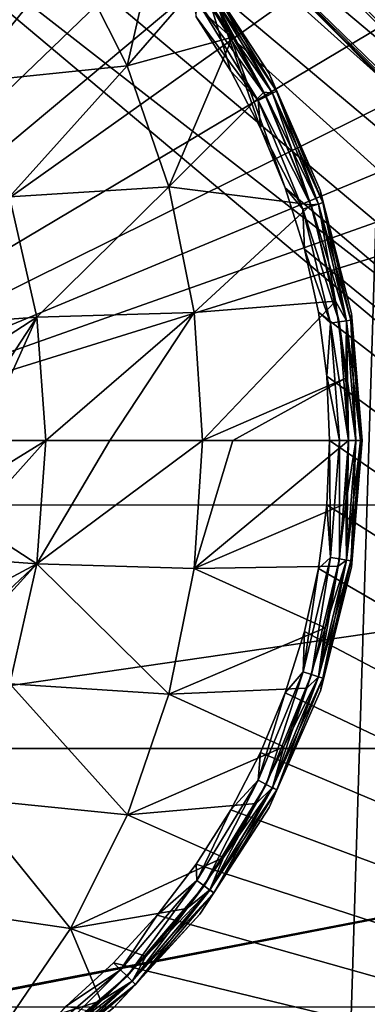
# Model space of a CAD drawing. Header units: metres. Extents: x -206 to 75, y -104 to 104.
# Tile 292 of 656: x -164.37 to -162.23, y 45.5 to 51.56. Entities that reach past the tile are written whole.
import ezdxf

# ---------------------------------------------------------------- set-up
doc = ezdxf.new("R2010")
doc.units = ezdxf.units.M
doc.layers.add('solid_01_1-CONSUMER_THERM_B_125288', color=7, linetype='CONTINUOUS')

msp = doc.modelspace()

# ---------------------------------------------------------------- linework, layer by layer
at = {"layer": 'solid_01_1-CONSUMER_THERM_B_125288'}
for points in [[(-106.887138, 47.939438, 1.5), (-97.174187, 56.091938, 1.5), (-200.514557, 74.966148, 1.5)], [(-107.910683, 47.194191, 1.5), (-106.887138, 47.939438, 1.5), (-200.514557, 74.966148, 1.5)], [(-108.467331, 46.871483, 1.5), (-107.910683, 47.194191, 1.5), (-200.514557, 74.966148, 1.5)], [(-109.048912, 46.586853, 1.5), (-108.467331, 46.871483, 1.5), (-200.514557, 74.966148, 1.5)], [(-109.651024, 46.343178, 1.5), (-109.048912, 46.586853, 1.5), (-200.514557, 74.966148, 1.5)], [(-110.268845, 46.142639, 1.5), (-109.651024, 46.343178, 1.5), (-200.514557, 74.966148, 1.5)], [(-110.897278, 45.986664, 1.5), (-110.268845, 46.142639, 1.5), (-200.514557, 74.966148, 1.5)], [(-111.53109, 45.875885, 1.5), (-110.897278, 45.986664, 1.5), (-200.514557, 74.966148, 1.5)], [(-112.794189, 45.78849, 1.5), (-111.53109, 45.875885, 1.5), (-200.514557, 74.966148, 1.5)], [(-168.100571, 58.189758, 1.5), (-112.794189, 45.78849, 1.5), (-200.514557, 74.966148, 1.5)], [(-76.404617, 63.580017, 75.400002), (-185.604614, 63.572178, 75.400002), (-92.716316, 42.429672, 75.400002)], [(-185.604614, 63.572178, 75.400002), (-93.500069, 42.491352, 75.400002), (-92.716316, 42.429672, 75.400002)], [(-185.604614, 63.572178, 75.400002), (-168.500076, 42.491318, 75.400002), (-93.500069, 42.491352, 75.400002)], [(-161.762909, 63.471695), (-165.744736, -63.528877), (-165.762909, 63.471123)], [(-161.762909, 63.471695), (-161.744736, -63.528305), (-165.744736, -63.528877)], [(-168.100571, 58.189758, 1.5), (-166.403046, 57.2313, 1.5), (-112.794189, 45.78849, 1.5)], [(-166.403046, 57.2313, 1.5), (-149.226578, 45.783272, 1.5), (-112.794189, 45.78849, 1.5)], [(-166.403046, 57.2313, 1.5), (-150.489685, 45.870308, 1.5), (-149.226578, 45.783272, 1.5)], [(-166.403046, 57.2313, 1.5), (-151.123535, 45.980904, 1.5), (-150.489685, 45.870308, 1.5)], [(-166.403046, 57.2313, 1.5), (-164.849518, 56.082249, 1.5), (-151.123535, 45.980904, 1.5)], [(-164.992844, 55.911392, 1.525184), (-155.134232, 47.932529, 1.5), (-164.849518, 56.082249, 1.5)], [(-164.849518, 56.082249, 1.5), (-151.752014, 46.1367, 1.5), (-151.123535, 45.980904, 1.5)], [(-164.849518, 56.082249, 1.5), (-152.369888, 46.337059, 1.5), (-151.752014, 46.1367, 1.5)], [(-164.849518, 56.082249, 1.5), (-152.972076, 46.580566, 1.5), (-152.369888, 46.337059, 1.5)], [(-164.849518, 56.082249, 1.5), (-153.553741, 46.865028, 1.5), (-152.972076, 46.580566, 1.5)], [(-164.849518, 56.082249, 1.5), (-154.110474, 47.187576, 1.5), (-153.553741, 46.865028, 1.5)], [(-164.849518, 56.082249, 1.5), (-155.134232, 47.932529, 1.5), (-154.110474, 47.187576, 1.5)], [(-155.277985, 47.761169, 1.525335), (-164.992844, 55.911392, 1.525184), (-165.129471, 55.74852, 1.599859)], [(-155.277985, 47.761169, 1.525335), (-155.134232, 47.932529, 1.5), (-164.992844, 55.911392, 1.525184)], [(-155.414581, 47.598335, 1.600154), (-165.129471, 55.74852, 1.599859), (-165.251877, 55.602592, 1.720235)], [(-155.414581, 47.598335, 1.600154), (-155.277985, 47.761169, 1.525335), (-165.129471, 55.74852, 1.599859)], [(-155.536942, 47.452469, 1.720659), (-165.251877, 55.602592, 1.720235), (-165.353867, 55.481018, 1.8802)], [(-155.536942, 47.452469, 1.720659), (-155.414581, 47.598335, 1.600154), (-165.251877, 55.602592, 1.720235)], [(-155.638855, 47.330975, 1.880731), (-165.353867, 55.481018, 1.8802), (-165.430191, 55.390038, 2.071429)], [(-155.638855, 47.330975, 1.880731), (-155.536942, 47.452469, 1.720659), (-165.353867, 55.481018, 1.8802)], [(-155.714905, 47.240318, 2.071429), (-165.430191, 55.390038, 2.071429), (-165.584442, 55.206154, 2.474663)], [(-155.638855, 47.330975, 1.880731), (-165.430191, 55.390038, 2.071429), (-155.714905, 47.240318, 2.071429)], [(-167.103546, 48.573505, 72.400002), (-167.104019, 55.223503, 72.400002), (-160.187317, 55.224003, 72.400002)], [(-167.103546, 48.573505, 72.400002), (-160.187317, 55.224003, 72.400002), (-159.994614, 54.5121, 72.400002)], [(-155.869156, 47.056435, 2.474663), (-165.584442, 55.206154, 2.474663), (-165.784622, 54.967514, 2.826262)], [(-155.869156, 47.056435, 2.474663), (-155.714905, 47.240318, 2.071429), (-165.584442, 55.206154, 2.474663)], [(-156.307755, 46.533585, 3.112886), (-165.784622, 54.967514, 2.826262), (-166.023544, 54.682697, 3.113388)], [(-156.069122, 46.818058, 2.825941), (-155.869156, 47.056435, 2.474663), (-165.784622, 54.967514, 2.826262)], [(-156.307755, 46.533585, 3.112886), (-156.069122, 46.818058, 2.825941), (-165.784622, 54.967514, 2.826262)], [(-156.576645, 46.213043, 3.325387), (-166.023544, 54.682697, 3.113388), (-166.29277, 54.361759, 3.325905)], [(-156.576645, 46.213043, 3.325387), (-156.307755, 46.533585, 3.112886), (-166.023544, 54.682697, 3.113388)], [(-167.103546, 48.573505, 72.400002), (-159.994614, 54.5121, 72.400002), (-159.681976, 53.844639, 72.400002)], [(-156.866318, 45.867725, 3.455959), (-166.29277, 54.361759, 3.325905), (-166.582779, 54.016029, 3.45631)], [(-156.866318, 45.867725, 3.455959), (-156.576645, 46.213043, 3.325387), (-166.29277, 54.361759, 3.325905)], [(-156.866318, 45.867725, 3.455959), (-166.582779, 54.016029, 3.45631), (-166.881851, 53.659512, 3.5)], [(-167.103546, 48.573505, 72.400002), (-159.681976, 53.844639, 72.400002), (-159.258514, 53.240978, 72.400002)], [(-156.866318, 45.867725, 3.455959), (-166.881851, 53.659512, 3.5), (-157.166565, 45.509792, 3.5)], [(-162.746674, 53.223858, 3.5), (-157.166565, 45.509792, 3.5), (-166.881851, 53.659512, 3.5)], [(-167.103546, 48.573505, 72.400002), (-159.258514, 53.240978, 72.400002), (-158.736923, 52.71946, 72.400002)], [(-162.816422, 53.15411, 12.933075), (-153.400085, 43.819302, 12.783387), (-162.764221, 53.206306, 12.721427)], [(-162.764221, 53.206306, 12.721427), (-153.468491, 43.94569, 12.5), (-162.746674, 53.223858, 12.5)], [(-162.764221, 53.206306, 12.721427), (-153.465897, 43.942192, 12.535802), (-153.468491, 43.94569, 12.5)], [(-162.764221, 53.206306, 12.721427), (-153.400085, 43.819302, 12.783387), (-153.411758, 43.854763, 12.718585)], [(-162.764221, 53.206306, 12.721427), (-153.411758, 43.854763, 12.718585), (-153.427795, 43.885677, 12.664754)], [(-162.764221, 53.206306, 12.721427), (-153.427795, 43.885677, 12.664754), (-153.443954, 43.911278, 12.618011)], [(-162.764221, 53.206306, 12.721427), (-153.443954, 43.911278, 12.618011), (-153.457458, 43.930634, 12.57539)], [(-162.764221, 53.206306, 12.721427), (-153.457458, 43.930634, 12.57539), (-153.465897, 43.942192, 12.535802)], [(-162.746674, 53.223858, 3.5), (-153.468491, 43.94569, 3.5), (-157.166565, 45.509792, 3.5)], [(-162.746674, 53.223858, 3.5), (-153.468491, 43.94569, 12.5), (-153.468491, 43.94569, 3.5)], [(-162.746674, 53.223858, 3.5), (-162.746674, 53.223858, 12.5), (-153.468491, 43.94569, 12.5)], [(-162.900635, 53.069889, 13.122963), (-153.414536, 43.745975, 12.942164), (-162.816422, 53.15411, 12.933075)], [(-162.816422, 53.15411, 12.933075), (-153.414536, 43.745975, 12.942164), (-153.404709, 43.763794, 12.900092)], [(-162.816422, 53.15411, 12.933075), (-153.404709, 43.763794, 12.900092), (-153.399277, 43.781982, 12.859416)], [(-162.816422, 53.15411, 12.933075), (-153.399277, 43.781982, 12.859416), (-153.400085, 43.819302, 12.783387)], [(-163.01265, 52.957874, 13.281551), (-153.508224, 43.672676, 13.127207), (-162.900635, 53.069889, 13.122963)], [(-162.900635, 53.069889, 13.122963), (-153.508224, 43.672676, 13.127207), (-153.475266, 43.692078, 13.07823)], [(-162.900635, 53.069889, 13.122963), (-153.475266, 43.692078, 13.07823), (-153.449097, 43.710545, 13.030894)], [(-162.900635, 53.069889, 13.122963), (-153.449097, 43.710545, 13.030894), (-153.429047, 43.728424, 12.985453)], [(-162.900635, 53.069889, 13.122963), (-153.429047, 43.728424, 12.985453), (-153.414536, 43.745975, 12.942164)], [(-163.146835, 52.823696, 13.400871), (-153.706284, 43.584217, 13.31727), (-163.01265, 52.957874, 13.281551)], [(-163.01265, 52.957874, 13.281551), (-153.706284, 43.584217, 13.31727), (-153.647858, 43.607765, 13.273157)], [(-163.01265, 52.957874, 13.281551), (-153.647858, 43.607765, 13.273157), (-153.594757, 43.630539, 13.225832)], [(-163.01265, 52.957874, 13.281551), (-153.594757, 43.630539, 13.225832), (-153.54808, 43.652203, 13.176776)], [(-163.01265, 52.957874, 13.281551), (-153.54808, 43.652203, 13.176776), (-153.508224, 43.672676, 13.127207)], [(-163.296432, 52.674099, 13.474928), (-153.974152, 43.493832, 13.446421), (-163.146835, 52.823696, 13.400871)], [(-163.146835, 52.823696, 13.400871), (-153.974152, 43.493832, 13.446421), (-153.835938, 43.536522, 13.392598)], [(-163.146835, 52.823696, 13.400871), (-153.835938, 43.536522, 13.392598), (-153.706284, 43.584217, 13.31727)], [(-167.103546, 48.573505, 72.400002), (-158.736923, 52.71946, 72.400002), (-158.133209, 52.296097, 72.400002)], [(-163.296432, 52.674099, 13.474928), (-163.453781, 52.51675, 13.5), (-154.107681, 43.464592, 13.478164)], [(-163.296432, 52.674099, 13.474928), (-154.107681, 43.464592, 13.478164), (-153.974152, 43.493832, 13.446421)], [(-162.735443, 50.527718, 13.5), (-154.418243, 43.481224, 13.5), (-163.453781, 52.51675, 13.5)], [(-154.329346, 43.45998, 13.498856), (-163.453781, 52.51675, 13.5), (-154.418243, 43.481224, 13.5)], [(-162.887405, 50.894436, 13.5), (-162.735443, 50.527718, 13.5), (-163.453781, 52.51675, 13.5)], [(-163.070755, 51.246517, 13.5), (-162.887405, 50.894436, 13.5), (-163.453781, 52.51675, 13.5)], [(-163.284088, 51.581276, 13.5), (-163.070755, 51.246517, 13.5), (-163.453781, 52.51675, 13.5)], [(-154.226852, 43.453503, 13.49328), (-163.453781, 52.51675, 13.5), (-154.329346, 43.45998, 13.498856)], [(-154.107681, 43.464592, 13.478164), (-163.453781, 52.51675, 13.5), (-154.226852, 43.453503, 13.49328)], [(-167.103546, 48.573505, 72.400002), (-158.133209, 52.296097, 72.400002), (-157.465698, 51.983543, 72.400002)], [(-164.060104, 51.978035, 17.563581), (-163.708252, 51.278358, 17.674295), (-163.526459, 52.075279, 17.260666)], [(-163.708252, 51.278358, 17.674295), (-163.280365, 51.774754, 17.260666), (-163.526459, 52.075279, 17.260666)], [(-167.103546, 48.573505, 72.400002), (-157.465698, 51.983543, 72.400002), (-156.753769, 51.790947, 72.400002)], [(-165.083023, 51.828278, 17.982162), (-164.708313, 51.176136, 18.100071), (-164.060104, 51.978035, 17.563581)], [(-164.708313, 51.176136, 18.100071), (-163.708252, 51.278358, 17.674295), (-164.060104, 51.978035, 17.563581)], [(-162.833679, 51.232315, 17.098219), (-163.262848, 51.889008, 17.098219), (-163.176407, 51.757664, 17.160311)], [(-163.262848, 51.889008, 13.7), (-163.262848, 51.889008, 17.098219), (-162.833679, 51.232315, 17.098219)], [(-162.833679, 51.232315, 13.7), (-163.262848, 51.889008, 13.7), (-162.833679, 51.232315, 17.098219)], [(-163.176331, 51.757717, 13.638197), (-163.262848, 51.889008, 13.7), (-162.833679, 51.232315, 13.7)], [(-156.75354, 48.574249, 72.400002), (-167.103546, 48.573505, 72.400002), (-156.753769, 51.790947, 72.400002)], [(-163.708252, 51.278358, 17.674295), (-163.060181, 51.454899, 17.260666), (-163.280365, 51.774754, 17.260666)], [(-163.199646, 51.740765, 17.216368), (-163.280365, 51.774754, 17.260666), (-163.060181, 51.454899, 17.260666)], [(-163.235184, 51.714943, 13.538123), (-163.199341, 51.740993, 13.582392), (-162.812927, 51.110641, 13.582392)], [(-162.813278, 51.110462, 17.216368), (-163.176407, 51.757664, 17.160311), (-163.199646, 51.740765, 17.216368)], [(-163.199646, 51.740765, 17.216368), (-163.060181, 51.454899, 17.260666), (-162.867126, 51.117447, 17.260666)], [(-162.813278, 51.110462, 17.216368), (-163.199646, 51.740765, 17.216368), (-162.867126, 51.117447, 17.260666)], [(-163.199341, 51.740993, 13.582392), (-163.176331, 51.757717, 13.638197), (-162.787582, 51.123558, 13.638197)], [(-162.812927, 51.110641, 13.582392), (-163.199341, 51.740993, 13.582392), (-162.787582, 51.123558, 13.638197)], [(-162.833679, 51.232315, 17.098219), (-163.176407, 51.757664, 17.160311), (-162.787674, 51.123516, 17.160311)], [(-162.813278, 51.110462, 17.216368), (-162.787674, 51.123516, 17.160311), (-163.176407, 51.757664, 17.160311)], [(-162.787582, 51.123558, 13.638197), (-163.176331, 51.757717, 13.638197), (-162.833679, 51.232315, 13.7)], [(-163.280334, 51.682121, 13.50973), (-162.902145, 51.065163, 13.50973), (-163.284088, 51.581276, 13.5)], [(-162.852402, 51.090519, 13.538123), (-163.280334, 51.682121, 13.50973), (-163.235184, 51.714943, 13.538123)], [(-162.852402, 51.090519, 13.538123), (-162.902145, 51.065163, 13.50973), (-163.280334, 51.682121, 13.50973)], [(-162.852402, 51.090519, 13.538123), (-163.235184, 51.714943, 13.538123), (-162.812927, 51.110641, 13.582392)], [(-162.902145, 51.065163, 13.50973), (-163.070755, 51.246517, 13.5), (-163.284088, 51.581276, 13.5)], [(-163.708252, 51.278358, 17.674295), (-163.45195, 50.534435, 17.754929), (-163.060181, 51.454899, 17.260666)], [(-163.45195, 50.534435, 17.754929), (-162.867126, 51.117447, 17.260666), (-163.060181, 51.454899, 17.260666)], [(-164.708313, 51.176136, 18.100071), (-164.434036, 50.47121, 18.186367), (-163.708252, 51.278358, 17.674295)], [(-164.434036, 50.47121, 18.186367), (-163.45195, 50.534435, 17.754929), (-163.708252, 51.278358, 17.674295)], [(-162.902145, 51.065163, 13.50973), (-162.887405, 50.894436, 13.5), (-163.070755, 51.246517, 13.5)], [(-162.518433, 50.513935, 17.098219), (-162.833679, 51.232315, 17.098219), (-162.787674, 51.123516, 17.160311)], [(-162.833679, 51.232315, 13.7), (-162.833679, 51.232315, 17.098219), (-162.518433, 50.513935, 17.098219)], [(-162.518433, 50.513935, 13.7), (-162.833679, 51.232315, 13.7), (-162.518433, 50.513935, 17.098219)], [(-162.787582, 51.123558, 13.638197), (-162.833679, 51.232315, 13.7), (-162.518433, 50.513935, 13.7)], [(-163.45195, 50.534435, 17.754929), (-162.576019, 50.423599, 17.260666), (-162.867126, 51.117447, 17.260666)], [(-162.572021, 50.413902, 13.538123), (-162.902145, 51.065163, 13.50973), (-162.852402, 51.090519, 13.538123)], [(-162.813278, 51.110462, 17.216368), (-162.867126, 51.117447, 17.260666), (-162.576019, 50.423599, 17.260666)], [(-162.852402, 51.090519, 13.538123), (-162.812927, 51.110641, 13.582392), (-162.529892, 50.427601, 13.582392)], [(-162.572021, 50.413902, 13.538123), (-162.852402, 51.090519, 13.538123), (-162.529892, 50.427601, 13.582392)], [(-162.530258, 50.427479, 17.216368), (-162.787674, 51.123516, 17.160311), (-162.813278, 51.110462, 17.216368)], [(-162.530258, 50.427479, 17.216368), (-162.813278, 51.110462, 17.216368), (-162.576019, 50.423599, 17.260666)], [(-162.812927, 51.110641, 13.582392), (-162.787582, 51.123558, 13.638197), (-162.502838, 50.436394, 13.638197)], [(-162.529892, 50.427601, 13.582392), (-162.812927, 51.110641, 13.582392), (-162.502838, 50.436394, 13.638197)], [(-162.518433, 50.513935, 17.098219), (-162.787674, 51.123516, 17.160311), (-162.50293, 50.436363, 17.160311)], [(-162.530258, 50.427479, 17.216368), (-162.50293, 50.436363, 17.160311), (-162.787674, 51.123516, 17.160311)], [(-162.502838, 50.436394, 13.638197), (-162.787582, 51.123558, 13.638197), (-162.518433, 50.513935, 13.7)], [(-162.902145, 51.065163, 13.50973), (-162.625122, 50.396641, 13.50973), (-162.887405, 50.894436, 13.5)], [(-162.572021, 50.413902, 13.538123), (-162.625122, 50.396641, 13.50973), (-162.902145, 51.065163, 13.50973)], [(-162.625122, 50.396641, 13.50973), (-162.735443, 50.527718, 13.5), (-162.887405, 50.894436, 13.5)], [(-164.434036, 50.47121, 18.186367), (-164.266754, 49.730366, 18.238983), (-163.45195, 50.534435, 17.754929)], [(-164.266754, 49.730366, 18.238983), (-163.296127, 49.760532, 17.803934), (-163.45195, 50.534435, 17.754929)], [(-163.45195, 50.534435, 17.754929), (-163.296127, 49.760532, 17.803934), (-162.576019, 50.423599, 17.260666)], [(-162.735443, 50.527718, 13.5), (-162.616028, 50.149162, 13.5), (-154.418243, 43.481224, 13.5)], [(-162.625122, 50.396641, 13.50973), (-162.616028, 50.149162, 13.5), (-162.735443, 50.527718, 13.5)], [(-164.632767, 49.705154, 18.365808), (-164.266754, 49.730366, 18.238983), (-164.434036, 50.47121, 18.186367)], [(-162.325729, 49.753468, 17.098219), (-162.518433, 50.513935, 17.098219), (-162.50293, 50.436363, 17.160311)], [(-162.518433, 50.513935, 13.7), (-162.518433, 50.513935, 17.098219), (-162.325729, 49.753468, 17.098219)], [(-162.325729, 49.753468, 13.7), (-162.518433, 50.513935, 13.7), (-162.325729, 49.753468, 17.098219)], [(-162.502838, 50.436394, 13.638197), (-162.518433, 50.513935, 13.7), (-162.325729, 49.753468, 13.7)], [(-163.296127, 49.760532, 17.803934), (-162.423935, 49.830109, 17.260666), (-162.576019, 50.423599, 17.260666)], [(-162.400955, 49.701752, 13.538123), (-162.625122, 50.396641, 13.50973), (-162.572021, 50.413902, 13.538123)], [(-162.530258, 50.427479, 17.216368), (-162.576019, 50.423599, 17.260666), (-162.423935, 49.830109, 17.260666)], [(-162.572021, 50.413902, 13.538123), (-162.529892, 50.427601, 13.582392), (-162.357178, 49.708691, 13.582392)], [(-162.400955, 49.701752, 13.538123), (-162.572021, 50.413902, 13.538123), (-162.357178, 49.708691, 13.582392)], [(-162.357574, 49.70863, 17.216368), (-162.50293, 50.436363, 17.160311), (-162.530258, 50.427479, 17.216368)], [(-162.357574, 49.70863, 17.216368), (-162.530258, 50.427479, 17.216368), (-162.423935, 49.830109, 17.260666)], [(-162.529892, 50.427601, 13.582392), (-162.502838, 50.436394, 13.638197), (-162.329086, 49.713146, 13.638197)], [(-162.357178, 49.708691, 13.582392), (-162.529892, 50.427601, 13.582392), (-162.329086, 49.713146, 13.638197)], [(-162.325729, 49.753468, 17.098219), (-162.50293, 50.436363, 17.160311), (-162.329178, 49.713131, 17.160311)], [(-162.357574, 49.70863, 17.216368), (-162.329178, 49.713131, 17.160311), (-162.50293, 50.436363, 17.160311)], [(-162.329086, 49.713146, 13.638197), (-162.502838, 50.436394, 13.638197), (-162.325729, 49.753468, 13.7)], [(-162.625122, 50.396641, 13.50973), (-162.456085, 49.693012, 13.50973), (-162.616028, 50.149162, 13.5)], [(-162.400955, 49.701752, 13.538123), (-162.456085, 49.693012, 13.50973), (-162.625122, 50.396641, 13.50973)], [(-162.616028, 50.149162, 13.5), (-162.53006, 49.761627, 13.5), (-154.418243, 43.481224, 13.5)], [(-162.456085, 49.693012, 13.50973), (-162.53006, 49.761627, 13.5), (-162.616028, 50.149162, 13.5)], [(-163.296127, 49.760532, 17.803934), (-163.24379, 48.971481, 17.820374), (-162.423935, 49.830109, 17.260666)], [(-163.24379, 48.971481, 17.820374), (-162.360001, 49.35498, 17.260666), (-162.423935, 49.830109, 17.260666)], [(-162.357574, 49.70863, 17.216368), (-162.423935, 49.830109, 17.260666), (-162.360001, 49.35498, 17.260666)], [(-164.266754, 49.730366, 18.238983), (-164.210464, 48.971344, 18.256664), (-163.296127, 49.760532, 17.803934)], [(-164.210464, 48.971344, 18.256664), (-163.815399, 48.971401, 18.096916), (-163.296127, 49.760532, 17.803934)], [(-163.815399, 48.971401, 18.096916), (-163.24379, 48.971481, 17.820374), (-163.296127, 49.760532, 17.803934)], [(-162.53006, 49.761627, 13.5), (-162.47821, 49.368107, 13.5), (-154.418243, 43.481224, 13.5)], [(-162.456085, 49.693012, 13.50973), (-162.47821, 49.368107, 13.5), (-162.53006, 49.761627, 13.5)], [(-162.325729, 49.753468, 17.098219), (-162.329178, 49.713131, 17.160311), (-162.270721, 48.971622, 17.160311)], [(-162.329086, 49.713146, 13.638197), (-162.325729, 49.753468, 13.7), (-162.260834, 48.971622, 13.7)], [(-162.325729, 49.753468, 13.7), (-162.260834, 48.971622, 17.098219), (-162.260834, 48.971622, 13.7)], [(-162.325729, 49.753468, 17.098219), (-162.270721, 48.971622, 17.160311), (-162.260834, 48.971622, 17.098219)], [(-162.325729, 49.753468, 13.7), (-162.325729, 49.753468, 17.098219), (-162.260834, 48.971622, 17.098219)], [(-164.662445, 49.474701, 18.393747), (-164.619385, 49.193871, 18.393747), (-164.266754, 49.730366, 18.238983)], [(-164.632767, 49.705154, 18.365808), (-164.662445, 49.474701, 18.393747), (-164.266754, 49.730366, 18.238983)], [(-164.619385, 49.193871, 18.393747), (-164.609039, 48.971287, 18.393753), (-164.266754, 49.730366, 18.238983)], [(-164.609039, 48.971287, 18.393753), (-164.210464, 48.971344, 18.256664), (-164.266754, 49.730366, 18.238983)], [(-162.456085, 49.693012, 13.50973), (-162.399216, 48.971603, 13.50973), (-162.47821, 49.368107, 13.5)], [(-162.400955, 49.701752, 13.538123), (-162.343384, 48.971611, 13.538123), (-162.456085, 49.693012, 13.50973)], [(-162.343384, 48.971611, 13.538123), (-162.399216, 48.971603, 13.50973), (-162.456085, 49.693012, 13.50973)], [(-162.400955, 49.701752, 13.538123), (-162.357178, 49.708691, 13.582392), (-162.299072, 48.971619, 13.582392)], [(-162.400955, 49.701752, 13.538123), (-162.299072, 48.971619, 13.582392), (-162.343384, 48.971611, 13.538123)], [(-162.357574, 49.70863, 17.216368), (-162.360001, 49.35498, 17.260666), (-162.344162, 48.971611, 17.260666)], [(-162.357574, 49.70863, 17.216368), (-162.299469, 48.971619, 17.216368), (-162.329178, 49.713131, 17.160311)], [(-162.357574, 49.70863, 17.216368), (-162.344162, 48.971611, 17.260666), (-162.299469, 48.971619, 17.216368)], [(-162.357178, 49.708691, 13.582392), (-162.329086, 49.713146, 13.638197), (-162.27063, 48.971622, 13.638197)], [(-162.357178, 49.708691, 13.582392), (-162.27063, 48.971622, 13.638197), (-162.299072, 48.971619, 13.582392)], [(-162.329178, 49.713131, 17.160311), (-162.299469, 48.971619, 17.216368), (-162.270721, 48.971622, 17.160311)], [(-162.27063, 48.971622, 13.638197), (-162.329086, 49.713146, 13.638197), (-162.260834, 48.971622, 13.7)], [(-163.24379, 48.971481, 17.820374), (-163.057617, 48.971508, 17.717804), (-162.360001, 49.35498, 17.260666)], [(-163.057617, 48.971508, 17.717804), (-162.344162, 48.971611, 17.260666), (-162.360001, 49.35498, 17.260666)], [(-162.47821, 49.368107, 13.5), (-162.460831, 48.971596, 13.5), (-154.418243, 43.481224, 13.5)], [(-162.399216, 48.971603, 13.50973), (-162.460831, 48.971596, 13.5), (-162.47821, 49.368107, 13.5)], [(-164.662308, 48.467857, 18.393747), (-164.210464, 48.971344, 18.256664), (-164.62236, 48.718163, 18.393747)], [(-164.266525, 48.212315, 18.238981), (-164.210464, 48.971344, 18.256664), (-164.662308, 48.467857, 18.393747)], [(-164.62236, 48.718163, 18.393747), (-164.210464, 48.971344, 18.256664), (-164.609039, 48.971287, 18.393753)], [(-164.266525, 48.212315, 18.238981), (-163.24379, 48.971481, 17.820374), (-163.815399, 48.971401, 18.096916)], [(-163.295883, 48.182575, 17.80394), (-163.24379, 48.971481, 17.820374), (-164.266525, 48.212315, 18.238981)], [(-164.266525, 48.212315, 18.238981), (-163.815399, 48.971401, 18.096916), (-164.210464, 48.971344, 18.256664)], [(-163.295883, 48.182575, 17.80394), (-162.360275, 48.583477, 17.260666), (-162.344162, 48.971611, 17.260666)], [(-163.295883, 48.182575, 17.80394), (-162.344162, 48.971611, 17.260666), (-163.057617, 48.971508, 17.717804)], [(-163.295883, 48.182575, 17.80394), (-163.057617, 48.971508, 17.717804), (-163.24379, 48.971481, 17.820374)], [(-162.478043, 48.575562, 13.5), (-154.418243, 43.481224, 13.5), (-162.460831, 48.971596, 13.5)], [(-162.455887, 48.250179, 13.50973), (-162.478043, 48.575562, 13.5), (-162.460831, 48.971596, 13.5)], [(-162.455887, 48.250179, 13.50973), (-162.460831, 48.971596, 13.5), (-162.399216, 48.971603, 13.50973)], [(-162.400742, 48.241451, 13.538123), (-162.455887, 48.250179, 13.50973), (-162.399216, 48.971603, 13.50973)], [(-162.400742, 48.241451, 13.538123), (-162.399216, 48.971603, 13.50973), (-162.343384, 48.971611, 13.538123)], [(-162.400742, 48.241451, 13.538123), (-162.343384, 48.971611, 13.538123), (-162.356979, 48.234528, 13.582392)], [(-162.299469, 48.971619, 17.216368), (-162.344162, 48.971611, 17.260666), (-162.360275, 48.583477, 17.260666)], [(-162.357361, 48.234589, 17.216368), (-162.299469, 48.971619, 17.216368), (-162.360275, 48.583477, 17.260666)], [(-162.357361, 48.234589, 17.216368), (-162.328964, 48.230095, 17.160311), (-162.270721, 48.971622, 17.160311)], [(-162.357361, 48.234589, 17.216368), (-162.270721, 48.971622, 17.160311), (-162.299469, 48.971619, 17.216368)], [(-162.356979, 48.234528, 13.582392), (-162.343384, 48.971611, 13.538123), (-162.299072, 48.971619, 13.582392)], [(-162.356979, 48.234528, 13.582392), (-162.299072, 48.971619, 13.582392), (-162.328873, 48.23008, 13.638197)], [(-162.328964, 48.230095, 17.160311), (-162.3255, 48.189793, 17.098219), (-162.260834, 48.971622, 17.098219)], [(-162.270721, 48.971622, 17.160311), (-162.328964, 48.230095, 17.160311), (-162.260834, 48.971622, 17.098219)], [(-162.328873, 48.23008, 13.638197), (-162.27063, 48.971622, 13.638197), (-162.3255, 48.189793, 13.7)], [(-162.328873, 48.23008, 13.638197), (-162.299072, 48.971619, 13.582392), (-162.27063, 48.971622, 13.638197)], [(-162.260834, 48.971622, 13.7), (-162.260834, 48.971622, 17.098219), (-162.3255, 48.189793, 17.098219)], [(-162.3255, 48.189793, 13.7), (-162.260834, 48.971622, 13.7), (-162.3255, 48.189793, 17.098219)], [(-162.27063, 48.971622, 13.638197), (-162.260834, 48.971622, 13.7), (-162.3255, 48.189793, 13.7)], [(-167.103546, 48.573505, 69.900002), (-167.103546, 48.573505, 72.400002), (-156.75354, 48.574249, 72.400002)], [(-156.75354, 48.574249, 69.900002), (-167.103546, 48.573505, 69.900002), (-156.75354, 48.574249, 72.400002)], [(-167.103424, 47.073505, 69.900002), (-167.103546, 48.573505, 69.900002), (-156.75354, 48.574249, 69.900002)], [(-156.753433, 47.074249, 69.900002), (-167.103424, 47.073505, 69.900002), (-156.75354, 48.574249, 69.900002)], [(-163.295883, 48.182575, 17.80394), (-162.40863, 48.197941, 17.260666), (-162.360275, 48.583477, 17.260666)], [(-162.478043, 48.575562, 13.5), (-162.52977, 48.181957, 13.5), (-154.418243, 43.481224, 13.5)], [(-162.455887, 48.250179, 13.50973), (-162.52977, 48.181957, 13.5), (-162.478043, 48.575562, 13.5)], [(-162.357361, 48.234589, 17.216368), (-162.360275, 48.583477, 17.260666), (-162.40863, 48.197941, 17.260666)], [(-164.266525, 48.212315, 18.238981), (-164.662308, 48.467857, 18.393747), (-164.632553, 48.237511, 18.365818)], [(-164.266525, 48.212315, 18.238981), (-164.632553, 48.237511, 18.365818), (-164.653259, 48.005733, 18.34635)], [(-162.455887, 48.250179, 13.50973), (-162.62471, 47.546501, 13.50973), (-162.52977, 48.181957, 13.5)], [(-162.571609, 47.529255, 13.538123), (-162.62471, 47.546501, 13.50973), (-162.455887, 48.250179, 13.50973)], [(-162.571609, 47.529255, 13.538123), (-162.455887, 48.250179, 13.50973), (-162.400742, 48.241451, 13.538123)], [(-162.571609, 47.529255, 13.538123), (-162.400742, 48.241451, 13.538123), (-162.529465, 47.515568, 13.582392)], [(-162.529846, 47.51569, 17.216368), (-162.328964, 48.230095, 17.160311), (-162.357361, 48.234589, 17.216368)], [(-162.529846, 47.51569, 17.216368), (-162.357361, 48.234589, 17.216368), (-162.488892, 47.817772, 17.260666)], [(-162.529846, 47.51569, 17.216368), (-162.502502, 47.506813, 17.160311), (-162.328964, 48.230095, 17.160311)], [(-162.400742, 48.241451, 13.538123), (-162.356979, 48.234528, 13.582392), (-162.529465, 47.515568, 13.582392)], [(-162.529465, 47.515568, 13.582392), (-162.356979, 48.234528, 13.582392), (-162.502411, 47.506783, 13.638197)], [(-162.328964, 48.230095, 17.160311), (-162.502502, 47.506813, 17.160311), (-162.3255, 48.189793, 17.098219)], [(-162.356979, 48.234528, 13.582392), (-162.328873, 48.23008, 13.638197), (-162.502411, 47.506783, 13.638197)], [(-162.502411, 47.506783, 13.638197), (-162.328873, 48.23008, 13.638197), (-162.3255, 48.189793, 13.7)], [(-162.357361, 48.234589, 17.216368), (-162.40863, 48.197941, 17.260666), (-162.488892, 47.817772, 17.260666)], [(-164.266525, 48.212315, 18.238981), (-164.723038, 47.784962, 18.336405), (-164.838547, 47.584511, 18.336372)], [(-164.433594, 47.471436, 18.186367), (-164.266525, 48.212315, 18.238981), (-164.838547, 47.584511, 18.336372)], [(-164.266525, 48.212315, 18.238981), (-164.653259, 48.005733, 18.34635), (-164.723038, 47.784962, 18.336405)], [(-163.451416, 47.408775, 17.754953), (-164.266525, 48.212315, 18.238981), (-164.433594, 47.471436, 18.186367)], [(-163.295883, 48.182575, 17.80394), (-164.266525, 48.212315, 18.238981), (-163.451416, 47.408775, 17.754953)], [(-163.295883, 48.182575, 17.80394), (-163.451416, 47.408775, 17.754953), (-162.488892, 47.817772, 17.260666)], [(-163.295883, 48.182575, 17.80394), (-162.488892, 47.817772, 17.260666), (-162.40863, 48.197941, 17.260666)], [(-162.62471, 47.546501, 13.50973), (-162.61557, 47.79443, 13.5), (-162.52977, 48.181957, 13.5)], [(-162.52977, 48.181957, 13.5), (-162.61557, 47.79443, 13.5), (-154.418243, 43.481224, 13.5)], [(-162.3255, 48.189793, 13.7), (-162.3255, 48.189793, 17.098219), (-162.517975, 47.429268, 17.098219)], [(-162.502502, 47.506813, 17.160311), (-162.517975, 47.429268, 17.098219), (-162.3255, 48.189793, 17.098219)], [(-162.517975, 47.429268, 13.7), (-162.3255, 48.189793, 13.7), (-162.517975, 47.429268, 17.098219)], [(-162.502411, 47.506783, 13.638197), (-162.3255, 48.189793, 13.7), (-162.517975, 47.429268, 13.7)], [(-163.451416, 47.408775, 17.754953), (-162.600494, 47.445595, 17.260666), (-162.488892, 47.817772, 17.260666)], [(-162.529846, 47.51569, 17.216368), (-162.488892, 47.817772, 17.260666), (-162.600494, 47.445595, 17.260666)], [(-162.61557, 47.79443, 13.5), (-162.734848, 47.415813, 13.5), (-154.418243, 43.481224, 13.5)], [(-162.62471, 47.546501, 13.50973), (-162.734848, 47.415813, 13.5), (-162.61557, 47.79443, 13.5)], [(-162.62471, 47.546501, 13.50973), (-162.90155, 46.877899, 13.50973), (-162.734848, 47.415813, 13.5)], [(-162.851807, 46.852558, 13.538123), (-162.90155, 46.877899, 13.50973), (-162.62471, 47.546501, 13.50973)], [(-162.851807, 46.852558, 13.538123), (-162.62471, 47.546501, 13.50973), (-162.571609, 47.529255, 13.538123)], [(-162.851807, 46.852558, 13.538123), (-162.571609, 47.529255, 13.538123), (-162.812317, 46.832447, 13.582392)], [(-162.812668, 46.832626, 17.216368), (-162.502502, 47.506813, 17.160311), (-162.529846, 47.51569, 17.216368)], [(-162.812668, 46.832626, 17.216368), (-162.529846, 47.51569, 17.216368), (-162.742676, 47.083992, 17.260666)], [(-162.812668, 46.832626, 17.216368), (-162.787048, 46.81958, 17.160311), (-162.502502, 47.506813, 17.160311)], [(-162.571609, 47.529255, 13.538123), (-162.529465, 47.515568, 13.582392), (-162.812317, 46.832447, 13.582392)], [(-162.812317, 46.832447, 13.582392), (-162.529465, 47.515568, 13.582392), (-162.786972, 46.819538, 13.638197)], [(-162.502502, 47.506813, 17.160311), (-162.787048, 46.81958, 17.160311), (-162.517975, 47.429268, 17.098219)], [(-162.529465, 47.515568, 13.582392), (-162.502411, 47.506783, 13.638197), (-162.786972, 46.819538, 13.638197)], [(-162.786972, 46.819538, 13.638197), (-162.502411, 47.506783, 13.638197), (-162.517975, 47.429268, 13.7)], [(-162.529846, 47.51569, 17.216368), (-162.600494, 47.445595, 17.260666), (-162.742676, 47.083992, 17.260666)], [(-163.707397, 46.664913, 17.674351), (-164.433594, 47.471436, 18.186367), (-164.707657, 46.766438, 18.100073)], [(-163.451416, 47.408775, 17.754953), (-164.433594, 47.471436, 18.186367), (-163.707397, 46.664913, 17.674351)], [(-163.451416, 47.408775, 17.754953), (-162.742676, 47.083992, 17.260666), (-162.600494, 47.445595, 17.260666)], [(-163.451416, 47.408775, 17.754953), (-163.707397, 46.664913, 17.674351), (-162.742676, 47.083992, 17.260666)], [(-162.90155, 46.877899, 13.50973), (-162.886673, 47.049042, 13.5), (-162.734848, 47.415813, 13.5)], [(-162.734848, 47.415813, 13.5), (-162.886673, 47.049042, 13.5), (-154.418243, 43.481224, 13.5)], [(-162.517975, 47.429268, 13.7), (-162.517975, 47.429268, 17.098219), (-162.833008, 46.710796, 17.098219)], [(-162.787048, 46.81958, 17.160311), (-162.833008, 46.710796, 17.098219), (-162.517975, 47.429268, 17.098219)], [(-162.833008, 46.710796, 13.7), (-162.517975, 47.429268, 13.7), (-162.833008, 46.710796, 17.098219)], [(-162.786972, 46.819538, 13.638197), (-162.517975, 47.429268, 13.7), (-162.833008, 46.710796, 13.7)], [(-167.103424, 47.073505, 63.5), (-156.753433, 47.074249, 63.5), (-165.106583, 45.464462, 63.5)], [(-156.753433, 47.074249, 69.900002), (-156.753433, 47.074249, 63.5), (-167.103424, 47.073505, 63.5)], [(-156.753433, 47.074249, 69.900002), (-167.103424, 47.073505, 63.5), (-167.103424, 47.073505, 69.900002)], [(-156.753433, 47.074249, 63.5), (-164.978226, 45.481216, 63.5), (-165.106583, 45.464462, 63.5)], [(-156.753433, 47.074249, 63.5), (-157.021912, 45.48122, 63.5), (-164.978226, 45.481216, 63.5)], [(-163.707397, 46.664913, 17.674351), (-162.914444, 46.73547, 17.260666), (-162.742676, 47.083992, 17.260666)], [(-162.812668, 46.832626, 17.216368), (-162.742676, 47.083992, 17.260666), (-162.914444, 46.73547, 17.260666)], [(-162.886673, 47.049042, 13.5), (-163.069885, 46.696892, 13.5), (-154.418243, 43.481224, 13.5)], [(-162.90155, 46.877899, 13.50973), (-163.069885, 46.696892, 13.5), (-162.886673, 47.049042, 13.5)], [(-162.90155, 46.877899, 13.50973), (-163.279572, 46.260834, 13.50973), (-163.069885, 46.696892, 13.5)], [(-163.23439, 46.228024, 13.538123), (-163.279572, 46.260834, 13.50973), (-162.90155, 46.877899, 13.50973)], [(-163.23439, 46.228024, 13.538123), (-162.90155, 46.877899, 13.50973), (-162.851807, 46.852558, 13.538123)], [(-163.23439, 46.228024, 13.538123), (-162.851807, 46.852558, 13.538123), (-163.198547, 46.201981, 13.582392)], [(-163.198853, 46.202213, 17.216368), (-162.787048, 46.81958, 17.160311), (-162.812668, 46.832626, 17.216368)], [(-163.198853, 46.202213, 17.216368), (-162.812668, 46.832626, 17.216368), (-163.114609, 46.402447, 17.260666)], [(-162.851807, 46.852558, 13.538123), (-162.812317, 46.832447, 13.582392), (-163.198547, 46.201981, 13.582392)], [(-163.198547, 46.201981, 13.582392), (-162.812317, 46.832447, 13.582392), (-163.175522, 46.185265, 13.638197)], [(-162.812317, 46.832447, 13.582392), (-162.786972, 46.819538, 13.638197), (-163.175522, 46.185265, 13.638197)], [(-162.812668, 46.832626, 17.216368), (-162.914444, 46.73547, 17.260666), (-163.114609, 46.402447, 17.260666)], [(-164.058914, 45.96524, 17.563679), (-164.707657, 46.766438, 18.100073), (-165.082169, 46.114197, 17.982168)], [(-163.707397, 46.664913, 17.674351), (-164.707657, 46.766438, 18.100073), (-164.058914, 45.96524, 17.563679)], [(-163.198853, 46.202213, 17.216368), (-163.175598, 46.185322, 17.160311), (-162.787048, 46.81958, 17.160311)], [(-162.787048, 46.81958, 17.160311), (-163.175598, 46.185322, 17.160311), (-162.833008, 46.710796, 17.098219)], [(-163.175522, 46.185265, 13.638197), (-162.786972, 46.819538, 13.638197), (-162.833008, 46.710796, 13.7)], [(-163.707397, 46.664913, 17.674351), (-163.114609, 46.402447, 17.260666), (-162.914444, 46.73547, 17.260666)], [(-162.833008, 46.710796, 13.7), (-162.833008, 46.710796, 17.098219), (-163.261993, 46.053974, 17.098219)], [(-163.175598, 46.185322, 17.160311), (-163.261993, 46.053974, 17.098219), (-162.833008, 46.710796, 17.098219)], [(-163.261993, 46.053974, 13.7), (-162.833008, 46.710796, 13.7), (-163.261993, 46.053974, 17.098219)], [(-163.175522, 46.185265, 13.638197), (-162.833008, 46.710796, 13.7), (-163.261993, 46.053974, 13.7)], [(-163.707397, 46.664913, 17.674351), (-164.058914, 45.96524, 17.563679), (-163.114609, 46.402447, 17.260666)], [(-163.069885, 46.696892, 13.5), (-163.283081, 46.362045, 13.5), (-154.418243, 43.481224, 13.5)], [(-163.279572, 46.260834, 13.50973), (-163.283081, 46.362045, 13.5), (-163.069885, 46.696892, 13.5)], [(-164.058914, 45.96524, 17.563679), (-163.341782, 46.087227, 17.260666), (-163.114609, 46.402447, 17.260666)], [(-163.198853, 46.202213, 17.216368), (-163.114609, 46.402447, 17.260666), (-163.341782, 46.087227, 17.260666)], [(-163.283081, 46.362045, 13.5), (-163.524673, 46.047062, 13.5), (-154.418243, 43.481224, 13.5)], [(-163.279572, 46.260834, 13.50973), (-163.524673, 46.047062, 13.5), (-163.283081, 46.362045, 13.5)], [(-163.279572, 46.260834, 13.50973), (-163.749466, 45.710499, 13.50973), (-163.524673, 46.047062, 13.5)], [(-163.709976, 45.671024, 13.538123), (-163.749466, 45.710499, 13.50973), (-163.279572, 46.260834, 13.50973)], [(-163.709976, 45.671024, 13.538123), (-163.279572, 46.260834, 13.50973), (-163.23439, 46.228024, 13.538123)], [(-163.709976, 45.671024, 13.538123), (-163.23439, 46.228024, 13.538123), (-163.678635, 45.639698, 13.582392)], [(-163.23439, 46.228024, 13.538123), (-163.198547, 46.201981, 13.582392), (-163.678635, 45.639698, 13.582392)], [(-163.678909, 45.639977, 17.216368), (-163.175598, 46.185322, 17.160311), (-163.198853, 46.202213, 17.216368)], [(-163.678909, 45.639977, 17.216368), (-163.198853, 46.202213, 17.216368), (-163.594391, 45.792, 17.260666)], [(-163.678909, 45.639977, 17.216368), (-163.658585, 45.619652, 17.160311), (-163.175598, 46.185322, 17.160311)], [(-163.678635, 45.639698, 13.582392), (-163.198547, 46.201981, 13.582392), (-163.658524, 45.619587, 13.638197)], [(-163.175598, 46.185322, 17.160311), (-163.658585, 45.619652, 17.160311), (-163.261993, 46.053974, 17.098219)], [(-163.198547, 46.201981, 13.582392), (-163.175522, 46.185265, 13.638197), (-163.658524, 45.619587, 13.638197)], [(-163.658524, 45.619587, 13.638197), (-163.175522, 46.185265, 13.638197), (-163.261993, 46.053974, 13.7)], [(-163.198853, 46.202213, 17.216368), (-163.341782, 46.087227, 17.260666), (-163.594391, 45.792, 17.260666)], [(-164.058914, 45.96524, 17.563679), (-165.082169, 46.114197, 17.982168), (-164.499237, 45.323174, 17.42506)], [(-164.058914, 45.96524, 17.563679), (-163.594391, 45.792, 17.260666), (-163.341782, 46.087227, 17.260666)], [(-163.261993, 46.053974, 13.7), (-163.261993, 46.053974, 17.098219), (-163.793243, 45.476719, 17.098219)], [(-163.658585, 45.619652, 17.160311), (-163.793243, 45.476719, 17.098219), (-163.261993, 46.053974, 17.098219)], [(-163.793243, 45.476719, 13.7), (-163.261993, 46.053974, 13.7), (-163.793243, 45.476719, 17.098219)], [(-163.658524, 45.619587, 13.638197), (-163.261993, 46.053974, 13.7), (-163.793243, 45.476719, 13.7)], [(-163.524673, 46.047062, 13.5), (-163.792786, 45.75433, 13.5), (-154.418243, 43.481224, 13.5)], [(-163.749466, 45.710499, 13.50973), (-163.792786, 45.75433, 13.5), (-163.524673, 46.047062, 13.5)], [(-164.058914, 45.96524, 17.563679), (-164.499237, 45.323174, 17.42506), (-163.870682, 45.518814, 17.260666)], [(-164.058914, 45.96524, 17.563679), (-163.870682, 45.518814, 17.260666), (-163.594391, 45.792, 17.260666)], [(-163.792786, 45.75433, 13.5), (-164.085403, 45.48608, 13.5), (-154.418243, 43.481224, 13.5)], [(-163.749466, 45.710499, 13.50973), (-164.085403, 45.48608, 13.5), (-163.792786, 45.75433, 13.5)], [(-163.678909, 45.639977, 17.216368), (-163.594391, 45.792, 17.260666), (-163.870682, 45.518814, 17.260666)], [(-163.749466, 45.710499, 13.50973), (-164.299652, 45.240448, 13.50973), (-164.085403, 45.48608, 13.5)], [(-164.26683, 45.195286, 13.538123), (-164.299652, 45.240448, 13.50973), (-163.749466, 45.710499, 13.50973)], [(-164.26683, 45.195286, 13.538123), (-163.749466, 45.710499, 13.50973), (-163.709976, 45.671024, 13.538123)], [(-164.26683, 45.195286, 13.538123), (-163.709976, 45.671024, 13.538123), (-164.240784, 45.159439, 13.582392)], [(-164.241013, 45.15976, 17.216368), (-163.658585, 45.619652, 17.160311), (-163.678909, 45.639977, 17.216368)], [(-164.241013, 45.15976, 17.216368), (-163.678909, 45.639977, 17.216368), (-164.168732, 45.269558, 17.260666)], [(-164.241013, 45.15976, 17.216368), (-164.224121, 45.136505, 17.160311), (-163.658585, 45.619652, 17.160311)], [(-163.709976, 45.671024, 13.538123), (-163.678635, 45.639698, 13.582392), (-164.240784, 45.159439, 13.582392)], [(-164.240784, 45.159439, 13.582392), (-163.678635, 45.639698, 13.582392), (-164.22406, 45.136429, 13.638197)], [(-163.658585, 45.619652, 17.160311), (-164.224121, 45.136505, 17.160311), (-163.793243, 45.476719, 17.098219)], [(-163.678635, 45.639698, 13.582392), (-163.658524, 45.619587, 13.638197), (-164.22406, 45.136429, 13.638197)], [(-164.22406, 45.136429, 13.638197), (-163.658524, 45.619587, 13.638197), (-163.793243, 45.476719, 13.7)], [(-163.678909, 45.639977, 17.216368), (-163.870682, 45.518814, 17.260666), (-164.168732, 45.269558, 17.260666)], [(-164.499237, 45.323174, 17.42506), (-164.168732, 45.269558, 17.260666), (-163.870682, 45.518814, 17.260666)]]:
    msp.add_3dface(points, dxfattribs=at)

doc.saveas('drawing.dxf')
